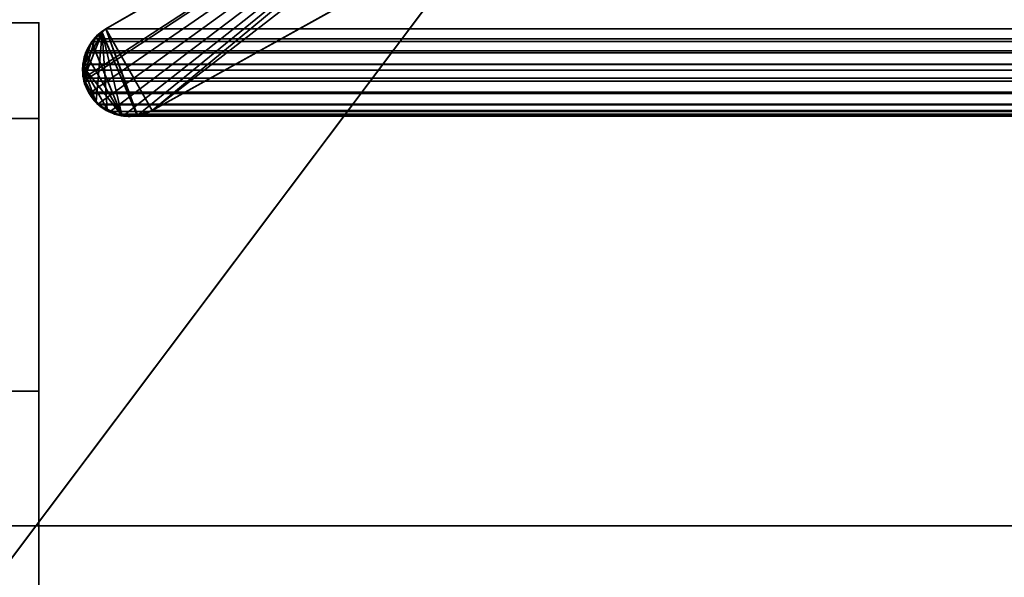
# Model space of a CAD drawing. Header units: millimetres. Extents: x -508 to 6708, y -115 to 193.
# Tile 352 of 656: x 1143.85 to 1151.67, y -9.41 to -4.98. Entities that reach past the tile are written whole.
import ezdxf

# ---------------------------------------------------------------- set-up
doc = ezdxf.new("R2010")
doc.units = ezdxf.units.MM
doc.layers.add('151', color=7, linetype='Continuous', true_color=0xffffff)

# ---------------------------------------------------------------- blocks, each defined once
blk = doc.blocks.new('UG_SURFACE_002')
at = {"layer": '151', "color": 252, "linetype": 'Continuous', "lineweight": 35}
for points in [[(2057.4999, -10, 2215.25), (2057.4999, 174.4, 2215.25), (942.5, 174.4, 2215.25), (942.5, -10, 2215.25)], [(1092.5, -10, 2065.2499), (1092.5, 174.4, 2065.2499), (1907.5, 174.4, 2065.2499), (1907.5, -10, 2065.2499)]]:
    blk.add_3dface(points, dxfattribs=at)
blk = doc.blocks.new('UG_SURFACE_128')
at = {"layer": '151', "color": 252, "linetype": 'Continuous', "lineweight": 35}
for points in [[(1141, -5.7612, 1195.8269), (1144.0001, -5.7612, 1195.8269), (1144.0001, -5, 1192), (1141, -5, 1192)], [(1144.0001, -5, 1192), (1144.0001, -5, 977), (1141, -5, 977), (1141, -5, 1090)], [(1141, -5, 1090), (1141, -5, 1192), (1144.0001, -5, 1192)], [(1141, -5, 977), (1144.0001, -5, 977), (1144.0001, -5.7612, 973.1731), (1141, -5.7612, 973.1731)], [(1144.0001, -5, 1192), (1144.0001, -12.6224, 1188.7275), (1144.0001, -13.1421, 1187.8272), (1144.0001, -9.5, 1153)], [(1144.0001, -7.9289, 969.9289), (1144.0001, -5.7612, 973.1731), (1144.0001, -5, 977)], [(1144.0001, -9.5, 1153), (1144.0001, -9.5, 1005), (1144.0001, -5, 977), (1144.0001, -5, 1192)], [(1144.0001, -5, 977), (1144.0001, -9.7929, 1004.2928), (1144.0001, -10.1173, 1004.0761)], [(1144.0001, -9.5, 1005), (1144.0001, -9.5761, 1004.6173), (1144.0001, -5, 977)], [(1144.0001, -9.5761, 1004.6173), (1144.0001, -9.7929, 1004.2928), (1144.0001, -5, 977)], [(1144.0001, -12.8349, 1190.75), (1144.0001, -12.5137, 1189.7613), (1144.0001, -5, 1192), (1144.0001, -5.7612, 1195.8269)], [(1144.0001, -12.5137, 1189.7613), (1144.0001, -12.6224, 1188.7275), (1144.0001, -5, 1192)], [(1144.0001, -5, 977), (1144.0001, -10.1173, 1004.0761), (1144.0001, -10.5, 1003.9999), (1144.0001, -7.9289, 969.9289)], [(1141, -7.9289, 1199.071), (1144.0001, -7.9289, 1199.071), (1144.0001, -5.7612, 1195.8269), (1141, -5.7612, 1195.8269)], [(1141, -5.7612, 973.1731), (1144.0001, -5.7612, 973.1731), (1144.0001, -7.9289, 969.9289), (1141, -7.9289, 969.9289)], [(1144.0001, -5.7612, 1195.8269), (1144.0001, -7.9289, 1199.071), (1144.0001, -13.5305, 1191.5226), (1144.0001, -12.8349, 1190.75)], [(1141, -11.1732, 1201.2388), (1144.0001, -11.1732, 1201.2388), (1144.0001, -7.9289, 1199.071), (1141, -7.9289, 1199.071)], [(1141, -7.9289, 969.9289), (1144.0001, -7.9289, 969.9289), (1144.0001, -11.1732, 967.7612), (1141, -11.1732, 967.7612)], [(1144.0001, -7.9289, 969.9289), (1144.0001, -12.5137, 979.7613), (1144.0001, -12.6224, 978.7275)], [(1144.0001, -11.1732, 967.7612), (1144.0001, -7.9289, 969.9289), (1144.0001, -13.1421, 977.8272), (1144.0001, -13.9832, 977.2161)], [(1144.0001, -12.8349, 980.75), (1144.0001, -12.5137, 979.7613), (1144.0001, -7.9289, 969.9289), (1144.0001, -10.5, 1003.9999)], [(1144.0001, -12.6224, 978.7275), (1144.0001, -13.1421, 977.8272), (1144.0001, -7.9289, 969.9289)], [(1144.0001, -14.4802, 1191.9453), (1144.0001, -13.5305, 1191.5226), (1144.0001, -7.9289, 1199.071), (1144.0001, -11.1732, 1201.2388)]]:
    blk.add_3dface(points, dxfattribs=at)
blk = doc.blocks.new('UG_SURFACE_143')
at = {"layer": '151', "color": 7, "linetype": 'Continuous', "lineweight": 35}
for points in [[(1141, -26, 2017), (1859, -26, 2017), (1859, 0, 2017), (1141, 0, 2017)], [(1141, -9), (1141, -2), (1859, -2), (1859, -9)], [(1141, -22.5, 30.5), (1141, -9, 30.5), (1859, -9, 30.5), (1859, -22.5, 30.5)], [(1141, -9, 30.5), (1141, -9), (1859, -9), (1859, -9, 30.5)]]:
    blk.add_3dface(points, dxfattribs=at)
blk = doc.blocks.new('UG_SURFACE_148')
at = {"layer": '151', "color": 252, "linetype": 'Continuous', "lineweight": 35}
for points in [[(1135.5, -21.92, 2021.75), (1864.5, -21.92, 2021.75), (1864.5, 13.42, 2021.75), (1135.5, 13.42, 2021.75)], [(1137, -21.92, 2020.2501), (1137, 13.42, 2020.2501), (1863, 13.42, 2020.2501), (1863, -21.92, 2020.2501)]]:
    blk.add_3dface(points, dxfattribs=at)
blk = doc.blocks.new('UG_SURFACE_151')
at = {"layer": '151', "color": 252, "linetype": 'Continuous', "lineweight": 35}
for points in [[(1153, 3.0145, -6.75), (1138, 3.0145, -6.75), (1138, -16.9528, -6.75), (1862, -16.9528, -6.75)], [(1138, -16.9528, -7.75), (1138, 3.0145, -7.75), (1153, 3.0145, -7.75)], [(1153, 3.0145, -7.75), (1847, 3.0145, -7.75), (1138, -16.9528, -7.75)], [(1847, 3.0145, -7.75), (1862, 3.0145, -7.75), (1862, -16.9528, -7.75), (1138, -16.9528, -7.75)]]:
    blk.add_3dface(points, dxfattribs=at)
blk = doc.blocks.new('UG_SURFACE_154')
at = {"layer": '151', "color": 7, "linetype": 'Continuous', "lineweight": 35}
for points in [[(1152.2764, -1.597, -7.75), (1144.8995, -5.6975, -7.75), (1149.2902, -2.2961, -7.75), (1151.4056, -1.0688, -7.75)], [(1151.4056, -1.0688, 2005.8444), (1149.2902, -2.2961, 2007.9598), (1144.8995, -5.6975, 2012.3506), (1152.2764, -1.597, 2004.9736)], [(1152.2764, -1.597, 2004.9736), (1144.8995, -5.6975, 2012.3506), (1144.8995, -5.6975, -7.75), (1152.2764, -1.597, -7.75)], [(1148.3175, -2.8586, -7.75), (1148.3632, -2.8237, -7.75), (1149.2902, -2.2961, -7.75), (1144.8995, -5.6975, -7.75)], [(1144.8995, -5.6975, 2012.3506), (1149.2902, -2.2961, 2007.9598), (1148.3175, -2.8586, 2008.9326)], [(1144.5317, -5.0486, 2012.7182), (1148.3175, -2.8586, 2008.9326), (1148.3175, -2.8586, -7.75), (1144.5317, -5.0486, -7.75)], [(1144.5317, -5.0486, -7.75), (1148.3175, -2.8586, -7.75), (1144.8995, -5.6975, -7.75), (1144.7798, -5.7371, -7.75)], [(1144.8995, -5.6975, 2012.3506), (1148.3175, -2.8586, 2008.9326), (1144.5317, -5.0486, 2012.7182)], [(1144.5009, -5.0763, -7.75), (1144.3565, -5.4464, -7.75), (1144.349, -5.4241, -7.75), (1144.3542, -5.3454, -7.75)], [(1144.4179, -5.1507, -7.75), (1144.5009, -5.0763, -7.75), (1144.3542, -5.3454, -7.75)], [(1144.4558, -5.6258, -7.75), (1144.3923, -5.5523, -7.75), (1144.3565, -5.4464, -7.75), (1144.5009, -5.0763, -7.75)], [(1144.4994, -5.0777, 2012.7506), (1144.5009, -5.0763, -7.75), (1144.4179, -5.1507, -7.75)], [(1144.4179, -5.1507, -7.75), (1144.418, -5.1509, 2012.8319), (1144.4994, -5.0777, 2012.7506)], [(1144.4994, -5.0777, 2012.7506), (1144.418, -5.1509, 2012.8319), (1144.6587, -5.7364, 2012.5914), (1144.7802, -5.728, 2012.4698)], [(1144.5009, -5.0763, -7.75), (1144.5419, -5.693, -7.75), (1144.4929, -5.6686, -7.75), (1144.4558, -5.6258, -7.75)], [(1144.5009, -5.0763, -7.75), (1144.4994, -5.0777, 2012.7506), (1144.5317, -5.0486, 2012.7182)], [(1144.7802, -5.728, 2012.4698), (1144.5317, -5.0486, 2012.7182), (1144.4994, -5.0777, 2012.7506)], [(1144.5317, -5.0486, 2012.7182), (1144.5317, -5.0486, -7.75), (1144.5009, -5.0763, -7.75)], [(1144.5009, -5.0763, -7.75), (1144.5317, -5.0486, -7.75), (1144.7798, -5.7371, -7.75)], [(1144.5009, -5.0763, -7.75), (1144.7798, -5.7371, -7.75), (1144.7679, -5.7411, -7.75), (1144.6593, -5.7331, -7.75)], [(1144.6593, -5.7331, -7.75), (1144.6158, -5.7299, -7.75), (1144.5419, -5.693, -7.75), (1144.5009, -5.0763, -7.75)], [(1144.5317, -5.0486, 2012.7182), (1144.7802, -5.728, 2012.4698), (1144.8406, -5.7238, 2012.4094), (1144.8995, -5.6975, 2012.3506)], [(1144.3542, -5.3454, -7.75), (1144.3719, -5.2453, -7.75), (1144.4173, -5.1512, -7.75), (1144.4179, -5.1507, -7.75)], [(1144.6587, -5.7364, 2012.5914), (1144.418, -5.1509, 2012.8319), (1144.4166, -5.1522, 2012.8334), (1144.3712, -5.2465, 2012.8789)], [(1144.4173, -5.1512, -7.75), (1144.3712, -5.2465, 2012.8789), (1144.4166, -5.1522, 2012.8334)], [(1144.4173, -5.1512, -7.75), (1144.3719, -5.2453, -7.75), (1144.3712, -5.2465, 2012.8789)], [(1144.4166, -5.1522, 2012.8334), (1144.418, -5.1509, 2012.8319), (1144.4179, -5.1507, -7.75), (1144.4173, -5.1512, -7.75)], [(1144.3712, -5.2465, 2012.8789), (1144.359, -5.2719, 2012.8911), (1144.3495, -5.3457, 2012.9006), (1144.6587, -5.7364, 2012.5914)], [(1144.3542, -5.3454, -7.75), (1144.3495, -5.3457, 2012.9006), (1144.359, -5.2719, 2012.8911)], [(1144.3542, -5.3454, -7.75), (1144.359, -5.2719, -7.75), (1144.3719, -5.2453, -7.75)], [(1144.359, -5.2719, 2012.8911), (1144.359, -5.2719, -7.75), (1144.3542, -5.3454, -7.75)], [(1144.3712, -5.2465, 2012.8789), (1144.3719, -5.2453, -7.75), (1144.359, -5.2719, -7.75)], [(1144.359, -5.2719, -7.75), (1144.359, -5.2719, 2012.8911), (1144.3712, -5.2465, 2012.8789)], [(1144.3566, -5.4464, 2012.8934), (1144.3454, -5.3771, 2012.9046), (1144.3542, -5.3454, -7.75)], [(1144.3454, -5.3771, 2012.9046), (1144.3495, -5.3457, 2012.9006), (1144.3542, -5.3454, -7.75)], [(1144.4529, -5.6262, 2012.7971), (1144.3495, -5.3457, 2012.9006), (1144.3454, -5.3771, 2012.9046), (1144.3566, -5.4464, 2012.8934)], [(1144.3542, -5.3454, -7.75), (1144.349, -5.4241, -7.75), (1144.3566, -5.4464, 2012.8934)], [(1144.4529, -5.6262, 2012.7971), (1144.4778, -5.6566, 2012.7721), (1144.5419, -5.6873, 2012.7082), (1144.3495, -5.3457, 2012.9006)], [(1144.5419, -5.6873, 2012.7082), (1144.646, -5.7372, 2012.604), (1144.6587, -5.7364, 2012.5914), (1144.3495, -5.3457, 2012.9006)], [(1144.349, -5.4241, -7.75), (1144.3565, -5.4464, -7.75), (1144.3566, -5.4464, 2012.8934)], [(1144.3565, -5.4464, -7.75), (1144.3923, -5.5523, -7.75), (1144.3923, -5.5523, 2012.8577)], [(1144.3923, -5.5523, 2012.8577), (1144.3627, -5.4839, 2012.8872), (1144.3565, -5.4464, -7.75)], [(1144.3627, -5.4839, 2012.8872), (1144.3566, -5.4464, 2012.8934), (1144.3565, -5.4464, -7.75)], [(1144.3566, -5.4464, 2012.8934), (1144.3627, -5.4839, 2012.8872), (1144.3923, -5.5523, 2012.8577), (1144.4529, -5.6262, 2012.7971)], [(1144.3923, -5.5523, -7.75), (1144.4558, -5.6258, -7.75), (1144.4529, -5.6262, 2012.7971)], [(1144.4529, -5.6262, 2012.7971), (1144.3923, -5.5523, 2012.8577), (1144.3923, -5.5523, -7.75)], [(1144.4778, -5.6566, 2012.7721), (1144.4529, -5.6262, 2012.7971), (1144.4558, -5.6258, -7.75)], [(1144.4558, -5.6258, -7.75), (1144.4929, -5.6686, -7.75), (1144.4778, -5.6566, 2012.7721)], [(1144.5419, -5.6873, 2012.7082), (1144.4778, -5.6566, 2012.7721), (1144.4929, -5.6686, -7.75)], [(1144.4929, -5.6686, -7.75), (1144.5419, -5.693, -7.75), (1144.5419, -5.6873, 2012.7082)], [(1144.646, -5.7372, 2012.604), (1144.5419, -5.6873, 2012.7082), (1144.5419, -5.693, -7.75)], [(1144.5419, -5.693, -7.75), (1144.6158, -5.7299, -7.75), (1144.646, -5.7372, 2012.604)], [(1144.7798, -5.7371, -7.75), (1144.8995, -5.6975, -7.75), (1144.8995, -5.6975, 2012.3506)], [(1144.8995, -5.6975, 2012.3506), (1144.8406, -5.7238, 2012.4094), (1144.7798, -5.7371, -7.75)], [(1144.6158, -5.7299, -7.75), (1144.6593, -5.7331, -7.75), (1144.6587, -5.7364, 2012.5914)], [(1144.6587, -5.7364, 2012.5914), (1144.646, -5.7372, 2012.604), (1144.6158, -5.7299, -7.75)], [(1144.7802, -5.728, 2012.4698), (1144.6587, -5.7364, 2012.5914), (1144.6593, -5.7331, -7.75)], [(1144.6593, -5.7331, -7.75), (1144.7679, -5.7411, -7.75), (1144.7802, -5.728, 2012.4698)], [(1144.7679, -5.7411, -7.75), (1144.7798, -5.7371, -7.75), (1144.7802, -5.728, 2012.4698)], [(1144.8406, -5.7238, 2012.4094), (1144.7802, -5.728, 2012.4698), (1144.7798, -5.7371, -7.75)]]:
    blk.add_3dface(points, dxfattribs=at)
blk = doc.blocks.new('UG_SURFACE_155')
at = {"layer": '151', "color": 7, "linetype": 'Continuous', "lineweight": 35}
for points in [[(1152.2764, -1.597, 2004.9736), (1144.8995, -5.6975, 2012.3506), (1149.2902, -2.2961, 2007.9598), (1151.4056, -1.0688, 2005.8444)], [(1847.7236, -1.597, 2004.9736), (1855.1005, -5.6975, 2012.3506), (1144.8995, -5.6975, 2012.3506), (1152.2764, -1.597, 2004.9736)], [(1148.3175, -2.8586, 2008.9326), (1148.3696, -2.8172, 2008.8804), (1149.2902, -2.2961, 2007.9598), (1144.8995, -5.6975, 2012.3506)], [(1144.3568, -5.4634, 2012.8932), (1144.3539, -5.441, 2012.8961), (1148.3175, -2.8586, 2008.9326)], [(1144.4434, -5.1271, 2012.8067), (1144.5317, -5.0486, 2012.7182), (1148.3175, -2.8586, 2008.9326), (1144.3539, -5.441, 2012.8961)], [(1148.3175, -2.8586, 2008.9326), (1144.3998, -5.5617, 2012.8503), (1144.3923, -5.5523, 2012.8577), (1144.3568, -5.4634, 2012.8932)], [(1148.3175, -2.8586, 2008.9326), (1144.4683, -5.6469, 2012.7816), (1144.3998, -5.5617, 2012.8503)], [(1148.3175, -2.8586, 2008.9326), (1144.5671, -5.706, 2012.6829), (1144.4724, -5.6518, 2012.7778), (1144.4683, -5.6469, 2012.7816)], [(1855.4683, -5.0486, 2012.7182), (1851.6825, -2.8586, 2008.9326), (1148.3175, -2.8586, 2008.9326), (1144.5317, -5.0486, 2012.7182)], [(1144.6767, -5.735, 2012.5732), (1144.6013, -5.7255, 2012.6486), (1144.5671, -5.706, 2012.6829), (1148.3175, -2.8586, 2008.9326)], [(1144.7871, -5.7307, 2012.4631), (1144.7438, -5.7435, 2012.5062), (1144.6767, -5.735, 2012.5732), (1148.3175, -2.8586, 2008.9326)], [(1148.3175, -2.8586, 2008.9326), (1144.8995, -5.6975, 2012.3506), (1144.7871, -5.7307, 2012.4631)], [(1144.4434, -5.1271, 2012.8067), (1855.5566, -5.1271, 2012.8067), (1855.4683, -5.0486, 2012.7182), (1144.5317, -5.0486, 2012.7182)], [(1144.3791, -5.2216, 2012.871), (1144.4194, -5.1484, 2012.8305), (1144.4434, -5.1271, 2012.8067), (1144.3539, -5.441, 2012.8961)], [(1144.3791, -5.2216, 2012.871), (1855.6209, -5.2216, 2012.871), (1855.5806, -5.1484, 2012.8305)], [(1144.4194, -5.1484, 2012.8305), (1144.3791, -5.2216, 2012.871), (1855.5806, -5.1484, 2012.8305)], [(1855.5806, -5.1484, 2012.8305), (1855.5566, -5.1271, 2012.8067), (1144.4434, -5.1271, 2012.8067), (1144.4194, -5.1484, 2012.8305)], [(1144.3791, -5.2216, 2012.871), (1144.3539, -5.441, 2012.8961), (1144.3454, -5.3759, 2012.9046), (1144.3478, -5.3304, 2012.9023)], [(1144.3478, -5.3304, 2012.9023), (1144.3479, -5.3284, 2012.902), (1144.3703, -5.2376, 2012.8798), (1144.3791, -5.2216, 2012.871)], [(1144.3703, -5.2376, 2012.8798), (1144.3479, -5.3284, 2012.902), (1855.6521, -5.3284, 2012.902)], [(1855.6297, -5.2376, 2012.8798), (1855.6209, -5.2216, 2012.871), (1144.3791, -5.2216, 2012.871), (1144.3703, -5.2376, 2012.8798)], [(1144.3703, -5.2376, 2012.8798), (1855.6521, -5.3284, 2012.902), (1855.6297, -5.2376, 2012.8798)], [(1855.6522, -5.3304, 2012.9023), (1144.3478, -5.3304, 2012.9023), (1144.3454, -5.3759, 2012.9046)], [(1855.6546, -5.3759, 2012.9046), (1855.6522, -5.3304, 2012.9023), (1144.3454, -5.3759, 2012.9046)], [(1144.3454, -5.3759, 2012.9046), (1144.3539, -5.441, 2012.8961), (1855.6461, -5.441, 2012.8961), (1855.6546, -5.3759, 2012.9046)], [(1144.3479, -5.3284, 2012.902), (1144.3478, -5.3304, 2012.9023), (1855.6522, -5.3304, 2012.9023)], [(1144.3479, -5.3284, 2012.902), (1855.6522, -5.3304, 2012.9023), (1855.6521, -5.3284, 2012.902)], [(1144.3539, -5.441, 2012.8961), (1855.6129, -5.5429, 2012.8629), (1855.6432, -5.4634, 2012.8932)], [(1855.6129, -5.5429, 2012.8629), (1144.3539, -5.441, 2012.8961), (1144.3568, -5.4634, 2012.8932)], [(1855.6432, -5.4634, 2012.8932), (1855.6461, -5.441, 2012.8961), (1144.3539, -5.441, 2012.8961)], [(1144.3568, -5.4634, 2012.8932), (1144.3923, -5.5523, 2012.8577), (1855.6077, -5.5523, 2012.8577)], [(1855.6077, -5.5523, 2012.8577), (1855.6129, -5.5429, 2012.8629), (1144.3568, -5.4634, 2012.8932)], [(1144.3998, -5.5617, 2012.8503), (1855.6002, -5.5617, 2012.8503), (1855.6077, -5.5523, 2012.8577), (1144.3923, -5.5523, 2012.8577)], [(1144.4683, -5.6469, 2012.7816), (1855.5317, -5.6469, 2012.7816), (1855.6002, -5.5617, 2012.8503), (1144.3998, -5.5617, 2012.8503)], [(1855.5276, -5.6518, 2012.7778), (1144.4683, -5.6469, 2012.7816), (1144.4724, -5.6518, 2012.7778)], [(1855.5276, -5.6518, 2012.7778), (1855.5317, -5.6469, 2012.7816), (1144.4683, -5.6469, 2012.7816)], [(1144.4724, -5.6518, 2012.7778), (1144.5671, -5.706, 2012.6829), (1855.4329, -5.706, 2012.6829), (1855.5276, -5.6518, 2012.7778)], [(1855.4329, -5.706, 2012.6829), (1144.5671, -5.706, 2012.6829), (1144.6013, -5.7255, 2012.6486)], [(1855.3987, -5.7255, 2012.6486), (1855.4329, -5.706, 2012.6829), (1144.6013, -5.7255, 2012.6486)], [(1144.8995, -5.6975, 2012.3506), (1855.1005, -5.6975, 2012.3506), (1855.2129, -5.7307, 2012.4631), (1144.7871, -5.7307, 2012.4631)], [(1144.6013, -5.7255, 2012.6486), (1144.6767, -5.735, 2012.5732), (1855.3233, -5.735, 2012.5732), (1855.3987, -5.7255, 2012.6486)], [(1855.2562, -5.7435, 2012.5062), (1144.6767, -5.735, 2012.5732), (1144.7438, -5.7435, 2012.5062)], [(1855.2562, -5.7435, 2012.5062), (1855.3233, -5.735, 2012.5732), (1144.6767, -5.735, 2012.5732)], [(1144.7438, -5.7435, 2012.5062), (1855.2129, -5.7307, 2012.4631), (1855.2562, -5.7435, 2012.5062)], [(1144.7438, -5.7435, 2012.5062), (1144.7871, -5.7307, 2012.4631), (1855.2129, -5.7307, 2012.4631)]]:
    blk.add_3dface(points, dxfattribs=at)

msp = doc.modelspace()

# ---------------------------------------------------------------- linework, layer by layer
at = {"layer": '151', "color": 253, "linetype": 'Continuous', "lineweight": -3}
for p, q in [((1152.2764, -1.597, -7.75), (1144.8995, -5.6975, -7.75)), ((1152.2764, -1.597, 2004.9736), (1144.8995, -5.6975, 2012.3505)), ((1144.8995, -5.6975, 2012.3505), (1152.2764, -1.597, 2004.9736)), ((1144.5317, -5.0486, 2012.7183), (1148.3175, -2.8586, 2008.9325)), ((1144.5317, -5.0486, 2012.7183), (1148.3175, -2.8586, 2008.9325)), ((1144.5317, -5.0486, -7.75), (1148.3175, -2.8586, -7.75)), ((1144, -5, 1192), (1141, -5, 1192)), ((1144, -5, 977), (1141, -5, 977)), ((1144, -5, 1192), (1144, -5, 977)), ((1144.5317, -5.0486, 2012.7183), (1144.5317, -5.0486, -7.75)), ((1855.4683, -5.0486, 2012.7183), (1144.5317, -5.0486, 2012.7183)), ((1144.3922, -5.5523, 2012.8578), (1144.3922, -5.5523, -7.75)), ((1855.6078, -5.5523, 2012.8578), (1144.3922, -5.5523, 2012.8578)), ((1144.8995, -5.6975, 2012.3505), (1144.8995, -5.6975, -7.75)), ((1855.1005, -5.6975, 2012.3505), (1144.8995, -5.6975, 2012.3505)), ((1859, -9, 30.5), (1141, -9, 30.5)), ((1141, -9), (1859, -9))]:
    msp.add_line(p, q, dxfattribs=at)
at = {"layer": '151', "color": 253, "linetype": 'Continuous', "lineweight": -3, "extrusion": (-1, 0, 0)}
for centre, start, end in [((15, 977, -1144), 180, 0), ((15, 1192, -1144), 0, 180), ((15, 977, -1144), 180, 0)]:
    msp.add_arc(centre, 10, start, end, dxfattribs=at)
at = {"layer": '151', "color": 253, "linetype": 'Continuous', "lineweight": -3}
for points in [[(1144.5317, -5.0486, 2012.7183), (1144.3558, -5.1502, 2012.8942), (1144.2935, -5.3746, 2012.9565), (1144.3922, -5.5523, 2012.8578)], [(1144.5317, -5.0486, -7.75), (1144.3558, -5.1502, -7.75), (1144.2935, -5.3746, -7.75), (1144.3922, -5.5523, -7.75)], [(1144.3922, -5.5523, 2012.8578), (1144.492, -5.7325, 2012.758), (1144.7193, -5.7973, 2012.5307), (1144.8995, -5.6975, 2012.3505)], [(1144.3922, -5.5523, -7.75), (1144.492, -5.7325, -7.75), (1144.7193, -5.7973, -7.75), (1144.8995, -5.6975, -7.75)]]:
    msp.add_open_spline(points, degree=3, dxfattribs=at)
for points, knots in [([(1144.5317, -5.0486, 2012.7183), (1144.4908, -5.0723, 2012.7592), (1144.4515, -5.1054, 2012.7985), (1144.4001, -5.1743, 2012.8499), (1144.383, -5.2045, 2012.867), (1144.3594, -5.2658, 2012.8906), (1144.3516, -5.2968, 2012.8984), (1144.346, -5.3441, 2012.904), (1144.3452, -5.36, 2012.9048), (1144.3457, -5.4055, 2012.9043), (1144.3497, -5.4355, 2012.9003), (1144.364, -5.4917, 2012.886), (1144.3745, -5.5186, 2012.8755), (1144.3888, -5.5461, 2012.8612), (1144.3905, -5.5492, 2012.8595), (1144.3922, -5.5523, 2012.8578)], [0, 0, 0, 0, 0.297332, 0.297332, 0.475176, 0.475176, 0.626222, 0.626222, 0.700259, 0.700259, 0.839966, 0.839966, 0.981612, 0.981612, 1, 1, 1, 1]), ([(1144.3922, -5.5523, 2012.8578), (1144.4141, -5.5919, 2012.8359), (1144.4421, -5.6254, 2012.8079), (1144.5117, -5.6864, 2012.7383), (1144.5562, -5.7106, 2012.6938), (1144.6478, -5.7408, 2012.6022), (1144.6962, -5.7467, 2012.5538), (1144.7968, -5.7399, 2012.4532), (1144.8501, -5.7248, 2012.3999), (1144.8995, -5.6975, 2012.3505)], [0, 0, 0, 0, 0.194489, 0.194489, 0.448598, 0.448598, 0.709351, 0.709351, 1, 1, 1, 1])]:
    msp.add_open_spline(points, degree=3, knots=knots, dxfattribs=at)

# ---------------------------------------------------------------- block references
for name in ['UG_SURFACE_002', 'UG_SURFACE_151', 'UG_SURFACE_148', 'UG_SURFACE_154', 'UG_SURFACE_155', 'UG_SURFACE_143', 'UG_SURFACE_128']:
    msp.add_blockref(name, (0, 0), dxfattribs=at)

doc.saveas('drawing.dxf')
